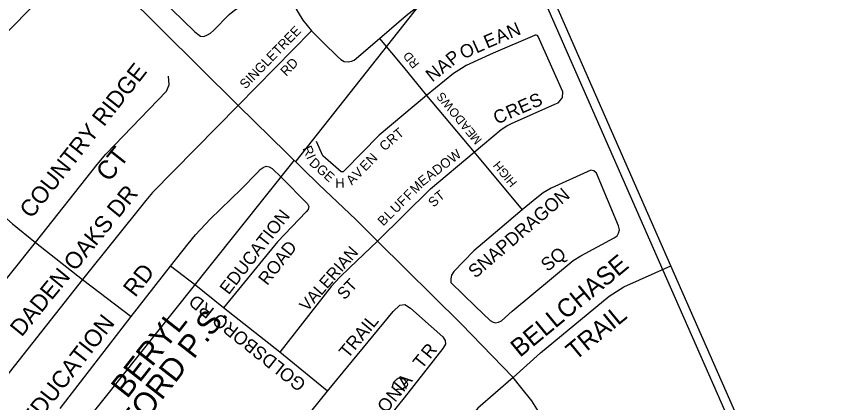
# Model space of a CAD drawing. Extents: x 586326 to 623965, y 4819854 to 4857850.
# Drawn here: x 606827 to 607765, y 4849500 to 4849945 of the extents above; entities that cross this region are included whole.
import ezdxf

# ---------------------------------------------------------------- set-up
doc = ezdxf.new("R2010")
doc.units = 0
for name, color, linetype in [('Lots_Concessions', 7, 'Continuous'), ('Major Rds and Hwys', 7, 'Continuous'), ('Minor Rd Lbls', 7, 'Continuous'), ('Minor Rds', 7, 'Continuous'), ('Municipal Bdry', 7, 'Continuous'), ('Proposed Secondary Rds', 7, 'Continuous'), ('School Syms_Lbls', 7, 'Continuous')]:
    doc.layers.add(name, color=color, linetype=linetype)

msp = doc.modelspace()

# ---------------------------------------------------------------- linework, layer by layer
at = {"layer": 'Lots_Concessions'}
for p, q in [((607148.89, 4849778.05), (607328.53, 4850005.43)), ((607049.93, 4849657.61), (607147.06, 4849779.26)), ((606722.64, 4849247.71), (607049.93, 4849657.61))]:
    msp.add_line(p, q, dxfattribs=at)
at = {"layer": 'Major Rds and Hwys'}
for points in [[(607579.73, 4849657.95), (607387.66, 4850094.84), (607320.55, 4850247.5)], [(607082.11, 4849841.99), (606905.66, 4850017.66)], [(607217.53, 4849710.91), (607174.79, 4849751.09), (607082.11, 4849841.99)], [(607242.51, 4849686.03), (607217.53, 4849710.91)], [(607338.64, 4849591.04), (607242.51, 4849686.03)], [(607764.68, 4849237.25), (607579.73, 4849657.95)], [(607398.26, 4849529.32), (607338.64, 4849591.04)], [(607488.82, 4849324.91), (607484.13, 4849350.68), (607475.56, 4849382.92), (607463.44, 4849416.73), (607454.65, 4849436.38), (607445.19, 4849457.76), (607435.2, 4849477.94), (607420.01, 4849502.38), (607407.25, 4849518.24), (607398.26, 4849529.32)]]:
    msp.add_lwpolyline(points, dxfattribs=at)
at = {"layer": 'Minor Rd Lbls'}
msp.add_lwpolyline([(607276.55, 4849519.91), (607275.45, 4849518.76), (607274.05, 4849518.26), (607272.75, 4849517.36), (607271.9, 4849516.41), (607270.7, 4849515.71), (607269.05, 4849515.76), (607266.95, 4849515.86), (607265.75, 4849515.71), (607264.65, 4849515.46), (607263.5, 4849515.31), (607262.45, 4849515.41), (607261.45, 4849516.06), (607260.55, 4849517.11), (607260.05, 4849518.26), (607259.85, 4849519.41), (607260, 4849520.56), (607260.4, 4849521.76), (607260.95, 4849522.96), (607261.65, 4849524.11), (607262.45, 4849525.21), (607263.3, 4849526.16), (607264.15, 4849527.06), (607265.1, 4849527.86), (607266.05, 4849528.56), (607267.15, 4849528.96), (607268.35, 4849528.96), (607269.55, 4849528.46), (607270.55, 4849528.06), (607271.65, 4849528.01), (607272.55, 4849527.81), (607274, 4849526.36), (607274.7, 4849525.61), (607275.9, 4849524.31), (607276.45, 4849523.01), (607276.8, 4849522.01), (607276.55, 4849519.91)], dxfattribs=at)
at = {"layer": 'Minor Rds'}
for points in [[(607144.49, 4850072.18), (607083.95, 4850046.52), (607044.05, 4850028.92), (607033.75, 4850021.98), (607023.21, 4850013.91), (607009.58, 4850000.6), (606994.66, 4849985.08), (606989.31, 4849979.55), (606987.03, 4849974.09), (606989.78, 4849969.05), (606993.39, 4849965.21), (607031.96, 4849927.13), (607035.7, 4849924.21), (607038.97, 4849921.81), (607042.55, 4849921.5), (607046.87, 4849923.27), (607050.5, 4849925.22), (607053.94, 4849928.31), (607071.76, 4849946.51), (607078.06, 4849951.62), (607084.45, 4849956.01), (607091.28, 4849959.99), (607099.37, 4849963.95)], [(607244.69, 4849919.05), (607275.49, 4849945.64), (607285.75, 4849953.65), (607297.06, 4849960.66), (607307.92, 4849966.39), (607383.13, 4849999.46), (607385.81, 4850001.73), (607387.38, 4850003.97), (607388.27, 4850006.74), (607387.17, 4850012.33), (607362.96, 4850067.4), (607360.4, 4850071.2), (607358.33, 4850072.82), (607356.12, 4850073.77)], [(607137.31, 4849979.09), (607141.8, 4849966.58), (607146.04, 4849957.36), (607151.06, 4849948.98), (607156.46, 4849939.98), (607166.37, 4849927.91)], [(607166.37, 4849927.91), (607082.11, 4849841.99)], [(607166.37, 4849927.91), (607180.36, 4849913.98), (607196.36, 4849898.48), (607200.23, 4849894.95), (607204.07, 4849892.83), (607208.85, 4849892.22), (607212.55, 4849892.96), (607215.75, 4849894.33), (607244.69, 4849919.05)], [(607244.69, 4849919.05), (607272.25, 4849886.22)], [(607353.46, 4849788.39), (607384.74, 4849814.41), (607391.21, 4849818.59), (607396.4, 4849821.3), (607446.46, 4849843.47), (607450.24, 4849845.32), (607453.01, 4849848.08), (607454.98, 4849851.22), (607455.4, 4849857.91), (607427.24, 4849921.4), (607426.28, 4849922.47), (607424.69, 4849923.04), (607423.14, 4849922.78), (607422.79, 4849922.63), (607375.6, 4849902.35), (607344.45, 4849887.93), (607338.9, 4849884.79), (607329.94, 4849878.68), (607298.88, 4849853.39)], [(607272.25, 4849886.22), (607298.88, 4849853.39)], [(606849.22, 4849684.55), (606919.91, 4849774.38), (606929.99, 4849786.07), (606999.71, 4849858.36), (607002.85, 4849866), (607001.89, 4849875.85)], [(607298.88, 4849853.39), (607244.16, 4849808.02), (607204.97, 4849767.92), (607203, 4849765.9), (607200.44, 4849765.85), (607197.67, 4849768.33), (607179.71, 4849784.39), (607172.39, 4849800.61)], [(607298.88, 4849853.39), (607353.46, 4849788.39)], [(607082.11, 4849841.99), (606983.7, 4849742.21), (606976.16, 4849732.96), (606903.23, 4849642.04)], [(607242.51, 4849686.03), (607303.26, 4849746.42), (607353.46, 4849788.39)], [(607353.46, 4849788.39), (607408.69, 4849722.31)], [(607024.59, 4849683.14), (607033.05, 4849693.56), (607050, 4849711.22), (607085.48, 4849745.96), (607104.45, 4849765.15), (607107.66, 4849768.46), (607110.92, 4849770.96), (607114.25, 4849772.2), (607117.76, 4849771.68), (607121.32, 4849769.84), (607131.48, 4849759.69)], [(607131.48, 4849759.69), (607162.1, 4849729.07), (607163.35, 4849726.09), (607162.6, 4849722.6), (607160.33, 4849719.73), (607127.44, 4849685.34), (607065.14, 4849609.52)], [(607355.11, 4849610.92), (607371.84, 4849594.85), (607375.31, 4849592.99), (607378.15, 4849592.37), (607381.67, 4849592.94), (607384.85, 4849594.65), (607397.13, 4849605.48), (607467.25, 4849664.04), (607476.08, 4849669.2), (607514.67, 4849689.76), (607517.82, 4849692.22), (607519.36, 4849695.45), (607520.71, 4849699.07), (607519.72, 4849703.79), (607494.19, 4849764.46), (607491.22, 4849767.08), (607487.89, 4849767.69), (607442.07, 4849746.88), (607432.99, 4849741.67), (607425.74, 4849735.89), (607408.69, 4849722.31)], [(606792.59, 4849734.01), (606816.23, 4849711.72), (606822.77, 4849706.05), (606849.22, 4849684.55)], [(607408.69, 4849722.31), (607383.2, 4849700.43), (607358.32, 4849679.26), (607353.13, 4849675.18), (607330.11, 4849651.07), (607327.43, 4849647.01), (607326.73, 4849642.64), (607326.65, 4849638.77), (607355.11, 4849610.92)], [(606794.16, 4849616.22), (606849.22, 4849684.55)], [(606849.22, 4849684.55), (606903.23, 4849642.04)], [(607242.51, 4849686.03), (607210.7, 4849655.85), (607198.7, 4849644.32), (607189.29, 4849633.94), (607130, 4849558.53)], [(607004.4, 4849657.29), (607024.59, 4849683.14)], [(606959.33, 4849599.48), (607004.4, 4849657.29)], [(607033.33, 4849635), (607004.4, 4849657.29)], [(607398.26, 4849529.32), (607430, 4849557.76), (607508.62, 4849623.05), (607525.65, 4849633.59), (607579.73, 4849657.95)], [(606903.23, 4849642.04), (606782.65, 4849489.87), (606769.8, 4849475.15), (606730.4, 4849437.77)], [(606903.23, 4849642.04), (606959.33, 4849599.48)], [(607065.14, 4849609.52), (607033.33, 4849635)], [(607130, 4849558.53), (607065.14, 4849609.52)], [(607184.89, 4849513.76), (607260.37, 4849605.27), (607268.03, 4849612.62), (607273.73, 4849613.47), (607280.23, 4849608.91), (607304.01, 4849587.9)], [(606877.35, 4849493.87), (606959.33, 4849599.48)], [(607304.01, 4849587.9), (607317.52, 4849575.96), (607320.18, 4849571.88), (607320.57, 4849567.54), (607317.37, 4849562.63), (607273.11, 4849505.86)], [(607184.89, 4849513.76), (607130, 4849558.53)], [(607398.26, 4849529.32), (607357.91, 4849494.28), (607345.89, 4849478.34), (607333.89, 4849460.28)], [(607101.85, 4849410.73), (607184.89, 4849513.76)], [(607273.11, 4849505.86), (607222.95, 4849443.83), (607218.23, 4849437.99)]]:
    msp.add_lwpolyline(points, dxfattribs=at)
at = {"layer": 'Municipal Bdry'}
for p, q in [((607575.25, 4849642.89), (607384.46, 4850076.21)), ((607661.54, 4849446.92), (607575.25, 4849642.89))]:
    msp.add_line(p, q, dxfattribs=at)
at = {"layer": 'Proposed Secondary Rds'}
msp.add_lwpolyline([(606708.83, 4849816.38), (606905.66, 4850017.66)], dxfattribs=at)

# ---------------------------------------------------------------- texts
at = {"layer": 'Minor Rd Lbls'}
for s, height, rotation, p in [('N', 15.23, 23.25722, (607395.09, 4849918.72)), ('SINGLETREE', 11, 45.80363, (607090.56, 4849860.24)), ('A', 15.23, 23.25722, (607381.86, 4849913.03)), ('E', 15.23, 23.25722, (607368.64, 4849907.35)), ('O', 15.23, 24.16194, (607341.09, 4849894.91)), ('L', 15.23, 24.16194, (607356.19, 4849901.69)), ('D', 10, 129.43406, (607284.81, 4849897.64)), ('P', 15.23, 38.63318, (607328.49, 4849886.78)), ('COUNTRY RIDGE', 19.277, 51.74399, (606844.4, 4849711.14)), ('RD', 11, 46.2897, (607137.53, 4849875.04)), ('R', 10, 129.43406, (607291.12, 4849889.97)), ('A', 15.23, 38.63318, (607317.24, 4849877.79)), ('N', 15.23, 38.63318, (607305.44, 4849868.36)), ('S', 10, 129.43406, (607322.83, 4849851.42)), ('S', 15.23, 23.61408, (607421.18, 4849838.15)), ('W', 10, 129.43406, (607330.93, 4849841.56)), ('R', 15.23, 23.61408, (607394.15, 4849826.33)), ('E', 15.23, 23.61408, (607407.99, 4849832.39)), ('O', 10, 129.43406, (607337.83, 4849833.17)), ('C', 15.23, 23.61408, (607379.64, 4849819.99)), ('D', 10, 129.43406, (607344.13, 4849825.51)), ('A', 10, 129.43406, (607350.13, 4849818.21)), ('T', 11, 39.82875, (607266.96, 4849803.17)), ('E', 10, 129.43406, (607356.14, 4849810.91)), ('R', 11, 39.82875, (607258.58, 4849796.18)), ('M', 10, 129.43406, (607363.04, 4849802.52)), ('C', 11, 45.65983, (607251.19, 4849789)), ('CT', 21.647, 51.74399, (606933.81, 4849753.11)), ('R', 11, 294.30055, (607155.83, 4849792.72)), ('N', 11, 45.65983, (607235.88, 4849773.32)), ('W', 11, 37.71892, (607328.83, 4849775.48)), ('I', 11, 294.30055, (607160.32, 4849782.78)), ('D', 11, 318.18595, (607163.04, 4849774.71)), ('E', 11, 45.65983, (607228.61, 4849765.89)), ('O', 11, 37.71892, (607319.38, 4849768.17)), ('H', 10, 129.43406, (607388.4, 4849771.69)), ('G', 11, 318.18595, (607171.17, 4849767.43)), ('V', 11, 45.65983, (607220.26, 4849757.34)), ('D', 11, 37.71892, (607310.75, 4849761.49)), ('G', 10, 129.43406, (607395, 4849763.66)), ('E', 11, 318.18595, (607179.7, 4849759.81)), ('A', 11, 45.65983, (607213, 4849749.91)), ('E', 11, 37.71892, (607294.3, 4849748.77)), ('A', 11, 37.71892, (607302.53, 4849755.13)), ('I', 10, 129.43406, (607397.1, 4849761.11)), ('H', 10, 129.43406, (607403.4, 4849753.44)), ('H', 11, 1.14288, (607194, 4849747.39)), ('M', 11, 44.82818, (607286.25, 4849739.86)), ('DADEN OAKS DR', 19.277, 50.78515, (606833.17, 4849575.21)), ('F', 11, 44.82818, (607278.88, 4849732.54)), ('T', 11, 37.71892, (607313.78, 4849731.39)), ('SNAPDRAGON', 15.233, 40.60868, (607354.91, 4849642.75)), ('U', 11, 44.82818, (607263.77, 4849717.51)), ('F', 11, 44.82818, (607271.51, 4849725.21)), ('S', 11, 44.82818, (607307.17, 4849724.47)), ('EDUCATION', 14.726, 51.99907, (607071.23, 4849623.7)), ('B', 11, 44.82818, (607249.03, 4849702.86)), ('L', 11, 44.82818, (607256.77, 4849710.55)), ('ROAD', 14.726, 51.99907, (607115.63, 4849634.4)), ('VALERIAN', 13.695, 48.83527, (607161.59, 4849604.51)), ('SQ', 15.233, 38.7153, (607437.87, 4849650.38)), ('BELLCHASE', 20.846, 39.53414, (607406.23, 4849551.88)), ('EDUCATION     RD', 19.6343, 51.99907, (606846.11, 4849470.07)), ('ST', 13.695, 46.90447, (607204.45, 4849617.86)), ('GOLDSBORO RD', 15, 141.53875, (607161.45, 4849523.86)), ('TRAIL', 20.846, 39.53414, (607469.95, 4849548.17)), ('TRAIL', 15, 50.25123, (607208.35, 4849550.38)), ('R', 15, 51.04061, (607302.79, 4849549.84)), ('T', 15, 51.04061, (607293.44, 4849538.27)), ('A', 15, 51.04061, (607275.09, 4849515.58)), ('N', 15, 51.04061, (607262.62, 4849500.15)), ('I', 15, 51.04061, (607271.97, 4849511.73)), ('O', 15, 51.04061, (607252.37, 4849487.48))]:
    msp.add_text(s, height=height, rotation=rotation, dxfattribs=at).set_placement(p)
at = {"layer": 'School Syms_Lbls'}
for s, p in [('FORD P.S.', (606964.33, 4849464.12)), ('BERYL', (606954.51, 4849504.13))]:
    msp.add_text(s, height=26.044, rotation=52.00002, dxfattribs=at).set_placement(p)

doc.saveas('drawing.dxf')
